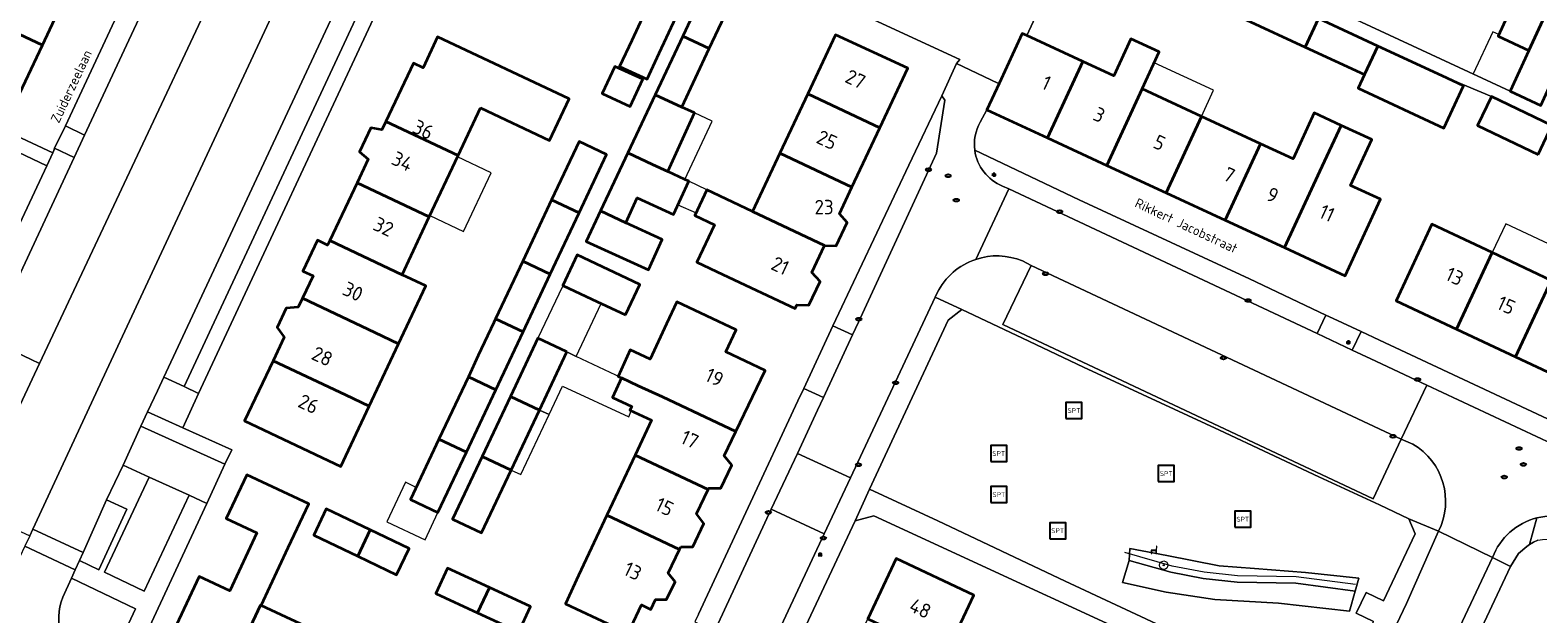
# Model space of a CAD drawing. Header units: metres. Extents: x 149984 to 156489, y 469398 to 478068.
# Tile 536 of 656: x 153874 to 154015, y 474077 to 474132. Entities that reach past the tile are written whole.
import ezdxf
from ezdxf.enums import TextEntityAlignment as Align

# ---------------------------------------------------------------- set-up
doc = ezdxf.new("R2010")
doc.units = ezdxf.units.M
doc.header["$LTSCALE"] = 0.75
for name, color, linetype, lineweight in [('B-WE-GR-BEPLANTING_CULTUUR_HEESTERS-GV', 252, 'Continuous', 18), ('B-WE-GR-BOOM-S', 252, 'Continuous', 25), ('B-WE-GR-HAAG-G', 252, 'GR-HAAG1-SO', 13), ('B-WE-GR-STRUIK-GV', 252, 'Continuous', 13), ('B-WE-IE-MEUBILAIR-S', 252, 'Continuous', 25), ('B-WE-IE-MEUBILAIR_WEGMEUBILAIR-S', 252, 'Continuous', 25), ('B-WE-OG-BEBOUWING-GV', 6, 'Continuous', 35), ('B-WE-OG-BEBOUWING-T18', 1, 'Continuous', 18), ('B-WE-OG-BEBOUWING_LUIFEL-GV', 6, 'Continuous', 18), ('B-WE-OG-TERREIN_BEGROEID-GV', 252, 'Continuous', 18), ('B-WE-OG-TERREIN_ERF-GV', 252, 'Continuous', 18), ('B-WE-OG-TOPOGRAFIE-T18', 7, 'Continuous', 18), ('B-WE-VH-OPENVERHARDING_BETONSTRAATSTEEN-GV', 252, 'Continuous', 18), ('B-WE-VH-OPENVERHARDING_STRAATBAKSTEEN-GV', 252, 'Continuous', 18), ('B-WE-VH-OPENVERHARDING_TEGEL-GV', 252, 'Continuous', 18)]:
    doc.layers.add(name, color=color, linetype=linetype, lineweight=lineweight)
doc.styles.add('NLCS-ISO', font='NLCS-ISO.ttf')
doc.styles.add('NLCS-ISO-M500-T18', font='NLCS-ISO.ttf', dxfattribs={"height": 0.9})
doc.styles.add('NLCS-ISO-M750-T18', font='NLCS-ISO.ttf', dxfattribs={"height": 1.35})
doc.linetypes.add('GR-HAAG1-SO', pattern='A,6,[176,NLCS.SHX,S=0.125,R=0,X=0,Y=0],-2', length=8)

# ---------------------------------------------------------------- blocks, each defined once
blk = doc.blocks.new('SIE-MEUBILAIR_PAAL_LICHTMAST-SO')
for points in [[(-0.62, 0), (-1, 0)], [(-0.71, 0.71), (-0.44, 0.44)], [(0, 1), (0, 0.62)], [(0.44, 0.44), (0.71, 0.71)], [(1, 0), (0.62, 0)], [(-0.71, -0.71), (-0.44, -0.44)], [(0, -0.62), (0, -1)], [(0.44, -0.44), (0.71, -0.71)]]:
    blk.add_lwpolyline(points)
blk.add_circle((0, 0), 0.5)
blk = doc.blocks.new('SIE-MEUBILAIR_PUT_KOLK-SO')
blk.add_ellipse((0, 0), major_axis=(1.25, 0), ratio=0.54)
at = {"style": 'NLCS-ISO'}
blk.add_text('klk', height=0.75, dxfattribs=at).set_placement((0.03, 0), align=Align.MIDDLE_CENTER)
blk = doc.blocks.new('SIE-MEUBILAIR_PUT_RIOOLPUT-SO')
blk.add_ellipse((0, 0), major_axis=(1.25, 0), ratio=0.54)
at = {"style": 'NLCS-ISO'}
blk.add_text('ri', height=0.75, dxfattribs=at).set_placement((-0.04, 0.07), align=Align.MIDDLE_CENTER)
blk = doc.blocks.new('SIE-WEG_SPEELTOESTEL-SO')
at = {"flags": 128}
blk.add_lwpolyline([(-3.75, -3.75), (3.75, -3.75), (3.75, 3.75), (-3.75, 3.75)], close=True, dxfattribs=at)
at = {"style": 'NLCS-ISO'}
blk.add_text('SPT', height=2.25, dxfattribs=at).set_placement((0, 0), align=Align.MIDDLE_CENTER)
blk = doc.blocks.new('SIE-WEG_ZITBANK-SO')
at = {"color": 0, "linetype": 'ByBlock', "lineweight": 18}
blk.add_lwpolyline([(-0.91, -1.63), (-0.91, -0.2), (1.09, -0.2), (1.09, -1.63), (1.29, -1.63), (1.29, -0.21), (1.54, 1.78), (1.33, 1.78), (1.11, 0), (-1.11, 0), (-1.11, -1.63)], close=True, dxfattribs=at)
blk = doc.blocks.new('SGR-BOOM_GBKN-SO')
at = {"linetype": 'ByBlock', "lineweight": 18}
h = blk.add_hatch(color=0, dxfattribs=at)
h.dxf.hatch_style = 1
edge = h.paths.add_edge_path()
edge.add_arc((0, 0), 0.25, 0, 360)
at = {"color": 0, "linetype": 'ByBlock', "lineweight": 18}
for radius in [2, 0.25]:
    blk.add_circle((0, 0), radius, dxfattribs=at)
at = {"color": 0, "linetype": 'ByBlock', "lineweight": 18, "style": 'NLCS-ISO'}
blk.add_attdef('SOORT', (2.5, 0), '', height=1.5, dxfattribs=at)

msp = doc.modelspace()

# ---------------------------------------------------------------- linework, layer by layer
at = {"layer": 'B-WE-GR-BEPLANTING_CULTUUR_HEESTERS-GV', "flags": 128}
for points in [[(153884.826, 474089.736), (153880.657, 474080.836), (153884.353, 474079.078), (153888.561, 474088.038)], [(153997.702, 474079.085), (153992.151, 474079.815), (153986.656, 474079.919), (153983.483, 474080.246), (153980.447, 474080.838), (153976.547, 474081.945), (153975.942, 474079.888), (153980.027, 474078.968), (153984.566, 474078.308), (153990.532, 474077.947), (153997.166, 474077.205)]]:
    msp.add_lwpolyline(points, close=True, dxfattribs=at)
msp.add_lwpolyline([(153880.666, 474071.264), (153883.566, 474077.414), (153877.568, 474080.298), (153876.758, 474078.501)], dxfattribs=at)
at = {"layer": 'B-WE-GR-BEPLANTING_CULTUUR_HEESTERS-GV'}
msp.add_lwpolyline([(153876.758, 474078.501, 0.3669496), (153878.794, 474072.146)], format="xyb", dxfattribs=at)
at = {"layer": 'B-WE-GR-HAAG-G', "flags": 128}
msp.add_lwpolyline([(153997.754, 474079.684), (153992.196, 474080.414), (153986.693, 474080.518), (153983.571, 474080.84), (153980.587, 474081.422), (153976.139, 474082.684)], dxfattribs=at)
at = {"layer": 'B-WE-GR-STRUIK-GV', "flags": 128}
msp.add_lwpolyline([(153976.547, 474081.945), (153980.447, 474080.838), (153983.483, 474080.246), (153986.656, 474079.919), (153992.151, 474079.815), (153997.702, 474079.085), (153998.041, 474080.276), (153993.066, 474080.831), (153988.299, 474081.193), (153984.967, 474081.444), (153980.069, 474082.402), (153976.609, 474083.056)], close=True, dxfattribs=at)
at = {"layer": 'B-WE-OG-BEBOUWING-GV', "flags": 128}
for points in [[(153877.42, 474135.645), (153870.296, 474138.981), (153867.725, 474133.491), (153874.846, 474130.156)], [(154013.96, 474129.65), (154016.793, 474135.815), (154017.976, 474138.428), (154015.573, 474139.509), (154014.36, 474136.932), (154013.915, 474137.137), (154012.627, 474134.335), (154011.082, 474130.972)], [(153934.777, 474130.983), (153937.259, 474129.817), (153939.896, 474135.429), (153937.417, 474136.594)], [(153993.041, 474129.959), (153994.275, 474132.629), (153988.733, 474135.196), (153987.498, 474132.527)], [(154016.793, 474135.815), (154013.96, 474129.65), (154012.215, 474125.853), (154015.083, 474124.509), (154016.837, 474128.327), (154018.811, 474132.624), (154017.378, 474133.296), (154018.232, 474135.154)], [(153867.725, 474133.491), (153865.09, 474127.864), (153872.209, 474124.534), (153874.846, 474130.156)], [(153934.162, 474132.778), (153931.584, 474133.997), (153930.002, 474130.59), (153928.868, 474128.148), (153931.428, 474126.959), (153932.567, 474129.383)], [(153998.583, 474127.392), (153999.818, 474130.061), (153994.275, 474132.629), (153993.041, 474129.959)], [(153915.855, 474124.271), (153922.295, 474121.238), (153924.131, 474125.126), (153911.834, 474130.935), (153910.463, 474128.032), (153909.568, 474128.455), (153906.992, 474123.002), (153913.752, 474119.808)], [(153932.202, 474125.511), (153934.687, 474124.342), (153937.259, 474129.817), (153934.777, 474130.983)], [(153953.227, 474122.414), (153955.845, 474127.985), (153949.083, 474131.112), (153946.481, 474125.587)], [(153968.921, 474121.464), (153972.225, 474128.609), (153966.976, 474131.037), (153966.545, 474131.236), (153964.375, 474126.546), (153963.24, 474124.092)], [(153972.225, 474128.609), (153968.921, 474121.464), (153974.465, 474118.9), (153977.769, 474126.045), (153979.371, 474129.508), (153976.714, 474130.737), (153975.112, 474127.274)], [(153999.818, 474130.061), (153998.583, 474127.392), (153997.989, 474126.11), (154006.016, 474122.391), (154007.846, 474126.342), (154005.853, 474127.265)], [(153931.034, 474126.949), (153928.425, 474128.161), (153927.244, 474125.618), (153929.853, 474124.406)], [(153934.687, 474124.342), (153932.202, 474125.511), (153929.638, 474120.06), (153931.927, 474118.983), (153933.391, 474118.317), (153935.882, 474123.799)], [(153950.612, 474116.849), (153953.227, 474122.414), (153946.481, 474125.587), (153943.863, 474120.028)], [(153974.465, 474118.9), (153980.009, 474116.336), (153983.314, 474123.481), (153977.769, 474126.045)], [(154014.851, 474119.916), (154016.128, 474122.638), (154010.458, 474125.34), (154009.164, 474122.625)], [(153988.858, 474120.917), (153983.314, 474123.481), (153980.009, 474116.336), (153985.553, 474113.772)], [(153988.858, 474120.917), (153985.553, 474113.772), (153991.097, 474111.208), (153994.402, 474118.353), (153996.387, 474122.644), (153993.879, 474123.804), (153991.894, 474119.513)], [(153911.053, 474114.079), (153913.752, 474119.808), (153906.992, 474123.002), (153906.621, 474122.216), (153905.586, 474122.396), (153904.531, 474120.163), (153905.327, 474119.478), (153904.286, 474117.275)], [(153991.097, 474111.208), (153996.776, 474108.581), (154000.082, 474115.726), (153997.272, 474117.026), (153999.257, 474121.317), (153996.387, 474122.644), (153994.402, 474118.353)], [(153922.501, 474115.674), (153925.069, 474114.461), (153927.638, 474119.914), (153925.071, 474121.128)], [(153931.927, 474118.983), (153929.638, 474120.06), (153927.085, 474114.635), (153929.446, 474113.524), (153930.502, 474115.848), (153933.906, 474114.301), (153935.332, 474117.434), (153934.983, 474117.593), (153933.391, 474118.317)], [(153941.303, 474114.592), (153948.057, 474111.412), (153949.131, 474111.371), (153950.156, 474113.552), (153949.439, 474114.353), (153950.612, 474116.849), (153943.863, 474120.028)], [(153901.734, 474111.871), (153908.506, 474108.672), (153911.053, 474114.079), (153904.286, 474117.275)], [(153948.057, 474111.412), (153941.303, 474114.592), (153937.031, 474116.604), (153935.904, 474114.212), (153937.737, 474113.349), (153936.088, 474109.848), (153938.528, 474108.699), (153945.288, 474105.52), (153945.444, 474105.853), (153946.578, 474105.818), (153947.621, 474108.038), (153946.871, 474108.888)], [(153919.803, 474109.947), (153922.37, 474108.734), (153925.069, 474114.461), (153922.501, 474115.674)], [(153929.446, 474113.524), (153927.085, 474114.635), (153925.739, 474111.774), (153931.555, 474109.131), (153932.849, 474111.977)], [(154007.193, 474103.586), (154010.546, 474110.736), (154004.885, 474113.391), (154001.534, 474106.237)], [(153908.506, 474108.672), (153901.734, 474111.871), (153901.533, 474111.446), (153900.584, 474111.896), (153899.218, 474109.014), (153900.166, 474108.564), (153899.182, 474106.469), (153905.959, 474103.267), (153908.181, 474102.217), (153910.734, 474107.619)], [(154016.071, 474108.144), (154010.546, 474110.736), (154007.193, 474103.586), (154012.719, 474100.998)], [(153922.37, 474108.734), (153919.803, 474109.947), (153917.255, 474104.539), (153919.822, 474103.326)], [(153929.411, 474104.908), (153930.76, 474107.763), (153924.906, 474110.528), (153923.558, 474107.674), (153926.264, 474106.394)], [(154021.596, 474105.553), (154016.071, 474108.144), (154012.719, 474100.998), (154018.246, 474098.409)], [(153903.207, 474097.427), (153905.431, 474096.378), (153908.181, 474102.217), (153905.959, 474103.267), (153899.182, 474106.469), (153898.791, 474105.642), (153897.658, 474105.54), (153896.818, 474103.749), (153897.459, 474102.823), (153896.424, 474100.631)], [(153930.613, 474098.285), (153932.883, 474097.237), (153939.752, 474094.002), (153942.484, 474099.706), (153938.806, 474101.45), (153939.775, 474103.508), (153934.219, 474106.124), (153933.25, 474104.066), (153931.732, 474100.784), (153929.864, 474101.648), (153928.714, 474099.162), (153929.036, 474099.013)], [(153917.275, 474097.92), (153919.822, 474103.326), (153917.255, 474104.539), (153917.096, 474104.202), (153915.639, 474101.108), (153914.708, 474099.133)], [(153923.931, 474101.453), (153921.222, 474102.729), (153918.652, 474097.287), (153921.36, 474096.011), (153923.929, 474101.448)], [(153903.207, 474097.427), (153896.424, 474100.631), (153893.759, 474094.991), (153902.773, 474090.734), (153905.431, 474096.378)], [(153917.275, 474097.92), (153914.708, 474099.133), (153911.956, 474093.294), (153914.524, 474092.081)], [(153930.319, 474091.792), (153937.151, 474088.574), (153937.216, 474088.709), (153938.323, 474088.706), (153939.359, 474090.869), (153938.663, 474091.73), (153939.752, 474094.002), (153932.883, 474097.237), (153930.613, 474098.285), (153929.036, 474099.013), (153928.195, 474097.191), (153930.004, 474096.356), (153929.834, 474095.988), (153931.855, 474095.055)], [(153921.36, 474096.011), (153918.652, 474097.287), (153916.002, 474091.676), (153918.711, 474090.401)], [(153911.956, 474093.294), (153909.298, 474087.652), (153911.865, 474086.439), (153914.524, 474092.081)], [(153918.711, 474090.401), (153916.002, 474091.676), (153913.225, 474085.797), (153915.932, 474084.518)], [(153934.583, 474083.212), (153935.712, 474083.225), (153936.761, 474085.415), (153936.063, 474086.303), (153937.151, 474088.574), (153930.319, 474091.792), (153927.676, 474086.179), (153934.471, 474082.979)], [(153892.17, 474071.188), (153895.253, 474077.772), (153895.32, 474077.741), (153897.856, 474083.158), (153899.772, 474087.251), (153893.963, 474089.959), (153892.046, 474085.866), (153894.918, 474084.527), (153892.385, 474079.114), (153889.513, 474080.458), (153886.43, 474073.876)], [(153904.37, 474082.341), (153905.523, 474084.803), (153901.403, 474086.771), (153900.231, 474084.318)], [(153934.471, 474082.979), (153927.676, 474086.179), (153925.024, 474080.549), (153923.786, 474077.893), (153929.66, 474075.132), (153930.906, 474077.784), (153931.784, 474077.371), (153932.22, 474078.282), (153933.258, 474078.284), (153934.057, 474079.952), (153933.409, 474080.762)], [(153904.37, 474082.341), (153907.995, 474080.61), (153909.166, 474083.063), (153905.523, 474084.803)], [(153915.565, 474077.047), (153916.673, 474079.413), (153912.766, 474081.227), (153911.666, 474078.858)], [(153959.36, 474073.058), (153962.024, 474078.714), (153954.753, 474082.139), (153952.089, 474076.481)], [(153915.565, 474077.047), (153919.418, 474075.258), (153920.518, 474077.627), (153916.673, 474079.413)], [(153895.253, 474077.772), (153892.17, 474071.188), (153897.774, 474068.564), (153900.858, 474075.149), (153895.32, 474077.741)]]:
    msp.add_lwpolyline(points, close=True, dxfattribs=at)
at = {"layer": 'B-WE-OG-BEBOUWING_LUIFEL-GV', "flags": 128}
for points in [[(154013.96, 474129.65), (154011.082, 474130.972), (154011.158, 474131.137), (154010.592, 474131.4), (154008.758, 474127.458), (154012.214, 474125.85)], [(153978.904, 474128.498), (153977.769, 474126.045), (153983.314, 474123.481), (153984.448, 474125.934)], [(153933.391, 474118.317), (153934.983, 474117.593), (153937.534, 474123.048), (153935.882, 474123.799)], [(153916.837, 474118.205), (153913.694, 474119.685), (153911.111, 474114.202), (153914.253, 474112.722)], [(153934.325, 474115.22), (153936.017, 474114.45), (153937.031, 474116.604), (153935.332, 474117.434)], [(154010.546, 474110.736), (154016.071, 474108.144), (154017.342, 474110.853), (154011.817, 474113.445)], [(153923.931, 474101.453), (153924.811, 474101.031), (153927.146, 474105.977), (153923.558, 474107.674), (153923.509, 474107.571), (153921.222, 474102.729)], [(153929.036, 474099.013), (153924.811, 474101.031), (153923.931, 474101.453), (153923.929, 474101.448), (153921.36, 474096.011), (153922.267, 474095.583), (153923.503, 474098.261), (153929.713, 474095.394), (153929.96, 474095.93), (153929.834, 474095.988), (153930.004, 474096.356), (153928.195, 474097.191)], [(153922.267, 474095.583), (153921.36, 474096.011), (153918.711, 474090.401), (153919.618, 474089.973)], [(153909.298, 474087.652), (153909.831, 474088.783), (153908.837, 474089.253), (153907.09, 474085.555), (153910.652, 474083.872), (153911.865, 474086.439)]]:
    msp.add_lwpolyline(points, close=True, dxfattribs=at)
at = {"layer": 'B-WE-OG-TERREIN_BEGROEID-GV', "flags": 128}
for points in [[(153874.56, 474100.36), (153868.184, 474086.775), (153873.646, 474084.237), (153873.951, 474084.882), (153881.058, 474100.185), (153905.046, 474151.655), (153899.863, 474154.145)], [(153960.899, 474105.415), (153959.608, 474104.418), (153952.253, 474088.629), (153958.656, 474085.66), (153970.58, 474080), (153995.69, 474068.29), (153999.439, 474076.231), (153997.803, 474077.031), (153998.748, 474078.962), (154000.358, 474078.175), (154003.32, 474084.43), (154002.738, 474085.85), (154000, 474087.139), (153994.3, 474089.78), (153985, 474094.13), (153972.27, 474100.04), (153966.57, 474102.722)], [(153976.609, 474083.056), (153980.069, 474082.402), (153984.967, 474081.444), (153988.299, 474081.193), (153993.066, 474080.831), (153998.041, 474080.276), (153997.702, 474079.085), (153997.166, 474077.205), (153990.532, 474077.947), (153984.566, 474078.308), (153980.027, 474078.968), (153975.942, 474079.888), (153976.547, 474081.945)]]:
    msp.add_lwpolyline(points, close=True, dxfattribs=at)
at = {"layer": 'B-WE-OG-TERREIN_ERF-GV', "flags": 128}
for points in [[(153875.983, 474120.495), (153876.986, 474122.589), (153892.706, 474156.237), (153892.111, 474158.017), (153869.424, 474168.7), (153868.482, 474166.787), (153868.528, 474166.765), (153870.976, 474165.616), (153870.911, 474165.477), (153868.395, 474160.088), (153865.78, 474154.486), (153863.215, 474148.994), (153860.649, 474143.498), (153858.085, 474138.006), (153855.598, 474132.679), (153859.749, 474130.741), (153858.751, 474128.603), (153852.279, 474131.625), (153852.032, 474131.123), (153859.19, 474127.831), (153875.809, 474120.071), (153875.909, 474120.293)], [(153874.846, 474130.156), (153872.209, 474124.534), (153865.09, 474127.864), (153867.725, 474133.491), (153870.296, 474138.981), (153872.868, 474144.472), (153875.439, 474149.963), (153878.01, 474155.453), (153880.568, 474160.915), (153880.645, 474161.08), (153887.779, 474157.733), (153885.143, 474152.113), (153882.569, 474146.624), (153879.994, 474141.134), (153877.42, 474135.645)], [(153937.259, 474129.817), (153934.687, 474124.342), (153935.882, 474123.799), (153933.391, 474118.317), (153934.983, 474117.593), (153935.332, 474117.434), (153933.906, 474114.301), (153930.502, 474115.848), (153929.446, 474113.524), (153932.849, 474111.977), (153931.555, 474109.131), (153925.739, 474111.774), (153927.085, 474114.635), (153929.638, 474120.06), (153932.202, 474125.511), (153934.777, 474130.983), (153937.417, 474136.594), (153939.896, 474135.429)], [(153913.752, 474119.808), (153911.053, 474114.079), (153908.506, 474108.672), (153910.734, 474107.619), (153908.181, 474102.217), (153905.431, 474096.378), (153902.773, 474090.734), (153893.759, 474094.991), (153896.424, 474100.631), (153897.459, 474102.823), (153896.818, 474103.749), (153897.658, 474105.54), (153898.791, 474105.642), (153899.182, 474106.469), (153900.166, 474108.564), (153899.218, 474109.014), (153900.584, 474111.896), (153901.533, 474111.446), (153901.734, 474111.871), (153904.286, 474117.275), (153905.327, 474119.478), (153904.531, 474120.163), (153905.586, 474122.396), (153906.621, 474122.216), (153906.992, 474123.002), (153909.568, 474128.455), (153910.463, 474128.032), (153911.834, 474130.935), (153924.131, 474125.126), (153922.295, 474121.238), (153915.855, 474124.271)], [(153953.227, 474122.414), (153950.612, 474116.849), (153949.439, 474114.353), (153950.156, 474113.552), (153949.131, 474111.371), (153948.057, 474111.412), (153946.871, 474108.888), (153947.621, 474108.038), (153946.578, 474105.818), (153945.444, 474105.853), (153945.288, 474105.52), (153938.528, 474108.699), (153936.088, 474109.848), (153937.737, 474113.349), (153935.904, 474114.212), (153937.031, 474116.604), (153941.303, 474114.592), (153943.863, 474120.028), (153946.481, 474125.587), (153949.083, 474131.112), (153955.845, 474127.985)], [(153931.034, 474126.949), (153929.853, 474124.406), (153927.244, 474125.618), (153928.425, 474128.161)], [(153917.275, 474097.92), (153914.524, 474092.081), (153911.865, 474086.439), (153909.298, 474087.652), (153911.956, 474093.294), (153914.708, 474099.133), (153915.639, 474101.108), (153917.096, 474104.202), (153917.255, 474104.539), (153919.803, 474109.947), (153922.501, 474115.674), (153925.071, 474121.128), (153927.638, 474119.914), (153925.069, 474114.461), (153922.37, 474108.734), (153919.822, 474103.326)], [(154012.719, 474100.998), (154007.193, 474103.586), (154001.534, 474106.237), (154004.885, 474113.391), (154010.546, 474110.736), (154016.071, 474108.144), (154021.596, 474105.553), (154027.122, 474102.961), (154032.647, 474100.369), (154033.852, 474102.939), (154039.512, 474100.284), (154038.308, 474097.714), (154034.965, 474090.578), (154029.299, 474093.232), (154023.773, 474095.821), (154018.246, 474098.409)], [(153930.76, 474107.763), (153929.411, 474104.908), (153926.264, 474106.394), (153923.558, 474107.674), (153924.906, 474110.528)], [(153936.063, 474086.303), (153936.761, 474085.415), (153935.712, 474083.225), (153934.583, 474083.212), (153934.471, 474082.979), (153933.409, 474080.762), (153934.057, 474079.952), (153933.258, 474078.284), (153932.22, 474078.282), (153931.784, 474077.371), (153930.906, 474077.784), (153929.66, 474075.132), (153923.786, 474077.893), (153925.024, 474080.549), (153927.676, 474086.179), (153930.319, 474091.792), (153931.855, 474095.055), (153929.834, 474095.988), (153930.004, 474096.356), (153928.195, 474097.191), (153929.036, 474099.013), (153928.714, 474099.162), (153929.864, 474101.648), (153931.732, 474100.784), (153933.25, 474104.066), (153934.219, 474106.124), (153939.775, 474103.508), (153938.806, 474101.45), (153942.484, 474099.706), (153939.752, 474094.002), (153938.663, 474091.73), (153939.359, 474090.869), (153938.323, 474088.706), (153937.216, 474088.709), (153937.151, 474088.574)], [(153916.002, 474091.676), (153918.652, 474097.287), (153921.222, 474102.729), (153923.931, 474101.453), (153923.929, 474101.448), (153921.36, 474096.011), (153918.711, 474090.401), (153915.932, 474084.518), (153913.225, 474085.797)], [(153905.523, 474084.803), (153909.166, 474083.063), (153907.995, 474080.61), (153904.37, 474082.341), (153900.231, 474084.318), (153901.403, 474086.771)], [(153916.673, 474079.413), (153920.518, 474077.627), (153919.418, 474075.258), (153915.565, 474077.047), (153911.666, 474078.858), (153912.766, 474081.227)], [(153946.292, 474045.313), (153939.025, 474048.736), (153941.689, 474054.394), (153944.289, 474059.916), (153946.889, 474065.438), (153949.489, 474070.959), (153952.089, 474076.481), (153954.753, 474082.139), (153962.024, 474078.714), (153959.36, 474073.058), (153956.759, 474067.536), (153954.159, 474062.015), (153951.558, 474056.493), (153948.957, 474050.971)]]:
    msp.add_lwpolyline(points, close=True, dxfattribs=at)
for points in [[(154014.851, 474119.916), (154009.164, 474122.625), (154010.458, 474125.34), (154005.853, 474127.265), (154007.846, 474126.342), (154006.016, 474122.391), (153997.989, 474126.11), (153998.583, 474127.392), (153993.041, 474129.959), (153987.498, 474132.527), (153981.954, 474135.095), (153976.412, 474137.663), (153972.755, 474139.357), (153971.506, 474136.661), (153969.916, 474137.397), (153966.976, 474131.037), (153972.225, 474128.609), (153975.112, 474127.274), (153976.714, 474130.737), (153979.371, 474129.508), (153977.769, 474126.045), (153983.314, 474123.481)], [(153936.24, 474076.936), (153945.557, 474096.877), (153946.097, 474098.033), (153948.828, 474103.88), (153949.39, 474105.083), (153955.924, 474118.915), (153959.023, 474125.419), (153960.396, 474128.418), (153960.723, 474128.813), (153944.135, 474136.485)], [(153906.904, 474134.951), (153889.463, 474097.571), (153887.967, 474094.338), (153892.577, 474092.292), (153891.923, 474090.942), (153890.218, 474087.267), (153883.21, 474072.17)], [(153992.652, 474134.954), (154012.215, 474125.853), (154013.96, 474129.65), (154011.082, 474130.972), (154012.627, 474134.335)], [(153934.162, 474132.778), (153932.567, 474129.383), (153931.428, 474126.959), (153928.868, 474128.148), (153930.002, 474130.59), (153931.584, 474133.997)], [(153983.314, 474123.481), (153988.858, 474120.917), (153991.894, 474119.513), (153993.879, 474123.804), (153996.387, 474122.644), (153999.257, 474121.317), (153997.272, 474117.026), (154000.082, 474115.726), (153996.776, 474108.581), (153991.097, 474111.208), (153985.553, 474113.772), (153980.009, 474116.336), (153974.465, 474118.9), (153968.921, 474121.464), (153963.24, 474124.092), (153962.616, 474122.94)], [(153867.62, 474102.6), (153875.266, 474118.864), (153870.587, 474121.079), (153869.441, 474118.633), (153863.921, 474121.23)], [(153962.108, 474120.315), (153971.873, 474115.678), (153987.82, 474108.28), (153994.973, 474104.895), (153995.66, 474104.57), (153998.259, 474103.36), (154000, 474102.549), (154033.424, 474086.912)], [(153886.43, 474073.876), (153889.513, 474080.458), (153892.385, 474079.114), (153894.918, 474084.527), (153892.046, 474085.866), (153893.963, 474089.959), (153899.772, 474087.251), (153897.856, 474083.158), (153895.32, 474077.741), (153900.858, 474075.149)], [(153985.01, 474045.8), (153988.41, 474052.95), (153994.67, 474066.23), (153985.39, 474071.03), (153952.674, 474086.11), (153950.906, 474085.648), (153937.289, 474056.67), (153937.215, 474056.673), (153935.079, 474052.191), (153935.019, 474052.056)], [(154014.82, 474083.84), (154014.39, 474083.65), (154014.03, 474083.45), (154013.77, 474083.26), (154012.99, 474082.6), (154012.256, 474081.37), (154005.08, 474066.12), (154003.4, 474062.44), (154002.153, 474059.766), (154000, 474055.151), (153986.74, 474026.724), (153985.448, 474023.953), (153985.336, 474023.713), (154000, 474016.92), (154026.923, 474004.625)]]:
    msp.add_lwpolyline(points, dxfattribs=at)
at = {"layer": 'B-WE-OG-TERREIN_ERF-GV'}
msp.add_lwpolyline([(153962.616, 474122.94, 0.1630598), (153962.108, 474120.315)], format="xyb", dxfattribs=at)
at = {"layer": 'B-WE-VH-OPENVERHARDING_BETONSTRAATSTEEN-GV', "flags": 128}
for points in [[(153957.813, 474145.734), (153955.262, 474146.916), (153952.629, 474148.135), (153952.956, 474148.842), (153950.396, 474150.027), (153949.423, 474147.923), (153948.162, 474145.195), (153946.986, 474142.652), (153945.712, 474139.897), (153944.457, 474137.184), (153944.135, 474136.485), (153960.723, 474128.813), (153960.396, 474128.418), (153964.254, 474126.603), (153964.375, 474126.546), (153966.545, 474131.236), (153966.976, 474131.037), (153969.916, 474137.397), (153970.958, 474139.646), (153968.206, 474140.921), (153965.691, 474142.085), (153963.038, 474143.314), (153960.504, 474144.488)], [(153888.097, 474098.214), (153905.686, 474135.892), (153903.789, 474136.761), (153886.206, 474099.085)], [(153878.787, 474121.716), (153876.986, 474122.589), (153875.983, 474120.495), (153877.815, 474119.625)], [(153967.376, 474109.521), (153964.746, 474104.012), (153999.399, 474087.722), (154002.008, 474093.303)], [(153950.649, 474103.037), (153948.828, 474103.88), (153946.097, 474098.033), (153947.937, 474097.18)], [(153997.443, 474101.619), (153998.259, 474103.36), (153995.66, 474104.57), (153994.973, 474104.895), (153994.155, 474103.161)], [(153888.097, 474098.214), (153886.206, 474099.085), (153885.618, 474097.802), (153884.671, 474095.856), (153887.967, 474094.338), (153889.463, 474097.571)], [(153884.826, 474089.736), (153888.561, 474088.038), (153890.218, 474087.267), (153891.923, 474090.942), (153884.057, 474094.491), (153882.386, 474090.859)], [(153878.307, 474081.938), (153880.108, 474081.077), (153882.739, 474086.734), (153880.837, 474087.618), (153878.648, 474082.694)], [(153873.951, 474084.882), (153873.646, 474084.237), (153873.193, 474083.279), (153877.91, 474081.057), (153878.307, 474081.938), (153878.648, 474082.694)]]:
    msp.add_lwpolyline(points, close=True, dxfattribs=at)
msp.add_lwpolyline([(154014.717, 474085.928), (154014.03, 474083.45), (154014.39, 474083.65), (154014.82, 474083.84), (154015.24, 474083.92), (154015.68, 474083.95), (154016.13, 474083.93), (154016.55, 474083.89), (154016.91, 474083.83), (154018.74, 474083.14), (154019.584, 474085.052), (154017.768, 474085.896)], dxfattribs=at)
at = {"layer": 'B-WE-VH-OPENVERHARDING_BETONSTRAATSTEEN-GV'}
msp.add_lwpolyline([(154017.768, 474085.896, 0.1286588), (154014.717, 474085.928)], format="xyb", dxfattribs=at)
at = {"layer": 'B-WE-VH-OPENVERHARDING_STRAATBAKSTEEN-GV', "flags": 128}
for points in [[(153895.649, 474157.759), (153882.92, 474130.607), (153878.787, 474121.716), (153877.815, 474119.625), (153869.856, 474102.607), (153874.56, 474100.36), (153899.863, 474154.145), (153900.486, 474155.462)], [(153943.035, 474086.756), (153947.998, 474084.427), (153950.48, 474089.664), (153945.517, 474091.955)], [(153941.972, 474071.498), (153947.998, 474084.427), (153943.035, 474086.756), (153938.076, 474076.061), (153937.741, 474075.338), (153936.36, 474072.359), (153935.678, 474070.887), (153934.055, 474067.426), (153933.88, 474067.053), (153928.341, 474055.245), (153933.246, 474052.847)]]:
    msp.add_lwpolyline(points, close=True, dxfattribs=at)
for points in [[(153905.046, 474151.655), (153881.058, 474100.185), (153873.951, 474084.882), (153878.648, 474082.694), (153880.837, 474087.618), (153882.386, 474090.859), (153884.057, 474094.491), (153884.671, 474095.856), (153885.618, 474097.802), (153886.206, 474099.085), (153903.789, 474136.761)], [(153962.616, 474122.94), (153963.24, 474124.092), (153964.375, 474126.546), (153964.254, 474126.603), (153960.396, 474128.418), (153959.023, 474125.419), (153959.306, 474125.002), (153958.53, 474120.053), (153951.209, 474104.245), (153950.649, 474103.037)], [(153962.205, 474110.109), (153965.287, 474116.696), (153964.712, 474116.965)], [(153999.178, 474100.806), (153997.443, 474101.619), (153994.155, 474103.161), (153965.287, 474116.696), (153962.205, 474110.109)], [(153966.564, 474109.968), (153967.376, 474109.521), (154002.008, 474093.303), (154004.408, 474098.353), (153999.178, 474100.806)], [(153950.649, 474103.037), (153947.937, 474097.18), (153947.398, 474096.017), (153945.517, 474091.955), (153950.48, 474089.664), (153958.401, 474106.567), (153958.59, 474106.969)], [(153863.389, 474088.774), (153862.56, 474086.944), (153861.684, 474085.058), (153866.349, 474082.853), (153867.287, 474084.876), (153868.184, 474086.775), (153874.56, 474100.36), (153869.856, 474102.607)], [(154022.022, 474090.125), (154004.408, 474098.353), (154002.008, 474093.303), (154003.115, 474092.836)], [(154000, 474059.848), (154000.362, 474060.613), (154001.622, 474063.28), (154004.95, 474070.32), (154010.567, 474082.233), (154005.512, 474084.675), (154002.51, 474077.92), (154000, 474072.615), (153985.01, 474040.92), (153980.69, 474031.65), (153980.284, 474030.874), (153980.168, 474030.652), (153979.84, 474030.07), (153979.51, 474029.63)], [(154005.512, 474084.675), (154010.567, 474082.233)], [(153876.758, 474078.501), (153877.568, 474080.298), (153877.91, 474081.057), (153873.193, 474083.279), (153872.728, 474082.295), (153865.735, 474067.498), (153870.66, 474065.293)]]:
    msp.add_lwpolyline(points, dxfattribs=at)
at = {"layer": 'B-WE-VH-OPENVERHARDING_STRAATBAKSTEEN-GV'}
for points in [[(153962.108, 474120.315, -0.1630598), (153962.616, 474122.94)], [(153964.712, 474116.965, -0.2702101), (153962.108, 474120.315)], [(153958.59, 474106.969, -0.201085), (153962.205, 474110.109)], [(153962.205, 474110.109, -0.1796259), (153966.564, 474109.968)], [(154003.115, 474092.836, -0.3946471), (154005.512, 474084.675)], [(154010.567, 474082.233, -0.2439511), (154014.717, 474085.928)], [(154014.717, 474085.928, -0.1286588), (154017.768, 474085.896)], [(153878.794, 474072.146, -0.3669496), (153876.758, 474078.501)]]:
    msp.add_lwpolyline(points, format="xyb", dxfattribs=at)
at = {"layer": 'B-WE-VH-OPENVERHARDING_TEGEL-GV', "flags": 128}
for points in [[(153895.786, 474162.845), (153894.103, 474159.242), (153892.706, 474156.237), (153876.986, 474122.589), (153878.787, 474121.716)], [(153878.787, 474121.716), (153882.92, 474130.607), (153895.649, 474157.759), (153895.96, 474158.446)], [(154015.083, 474124.509), (154012.215, 474125.853), (153992.652, 474134.954), (153978.644, 474141.334), (153978.14, 474140.103), (153983.188, 474137.765), (153988.733, 474135.196), (153994.275, 474132.629), (153999.818, 474130.061), (154005.853, 474127.265), (154010.458, 474125.34), (154016.128, 474122.638)], [(153843.017, 474134.064), (153848.516, 474131.473), (153854.014, 474128.884), (153859.513, 474126.293), (153865.071, 474123.675), (153870.587, 474121.079), (153875.266, 474118.864), (153875.809, 474120.071), (153859.19, 474127.831), (153852.032, 474131.123), (153852.279, 474131.625)], [(153875.909, 474120.293), (153875.809, 474120.071), (153875.266, 474118.864), (153867.62, 474102.6), (153866.554, 474100.18)], [(153869.856, 474102.607), (153877.815, 474119.625), (153875.983, 474120.495), (153875.909, 474120.293)], [(153994.973, 474104.895), (153987.82, 474108.28), (153971.873, 474115.678), (153962.108, 474120.315)], [(153964.712, 474116.965), (153965.287, 474116.696), (153994.155, 474103.161), (153994.973, 474104.895)], [(154003.115, 474092.836), (154002.008, 474093.303), (153999.399, 474087.722), (153964.746, 474104.012), (153967.376, 474109.521), (153966.564, 474109.968)], [(153950.906, 474085.648), (153952.253, 474088.629), (153959.608, 474104.418), (153960.899, 474105.415), (153958.401, 474106.567), (153950.48, 474089.664), (153947.998, 474084.427), (153941.972, 474071.498), (153933.246, 474052.847)], [(153958.59, 474106.969), (153958.401, 474106.567), (153960.899, 474105.415), (153966.57, 474102.722), (153972.27, 474100.04), (153985, 474094.13), (153994.3, 474089.78), (154000, 474087.139), (154002.738, 474085.85), (154005.512, 474084.675)], [(153933.208, 474048.191), (153935.019, 474052.056), (153935.079, 474052.191), (153937.215, 474056.673), (153937.289, 474056.67), (153950.906, 474085.648)], [(154000, 474072.615), (154002.51, 474077.92), (154005.512, 474084.675), (154002.738, 474085.85), (154003.32, 474084.43), (154000.358, 474078.175), (153998.748, 474078.962), (153997.803, 474077.031), (153999.439, 474076.231)], [(154010.567, 474082.233), (154012.256, 474081.37), (154012.99, 474082.6), (154013.77, 474083.26), (154014.03, 474083.45), (154014.717, 474085.928)]]:
    msp.add_lwpolyline(points, dxfattribs=at)
for points in [[(153907.037, 474135.264), (153905.686, 474135.892), (153888.097, 474098.214), (153889.463, 474097.571), (153906.904, 474134.951)], [(153948.828, 474103.88), (153950.649, 474103.037), (153951.209, 474104.245), (153958.53, 474120.053), (153959.306, 474125.002), (153959.023, 474125.419), (153955.924, 474118.915), (153949.39, 474105.083)], [(154033.424, 474086.912), (154000, 474102.549), (153998.259, 474103.36), (153997.443, 474101.619), (153999.178, 474100.806), (154004.408, 474098.353), (154022.022, 474090.125), (154032.584, 474085.131)], [(153945.557, 474096.877), (153936.24, 474076.936), (153935.897, 474076.204), (153937.741, 474075.338), (153938.076, 474076.061), (153943.035, 474086.756), (153945.517, 474091.955), (153947.398, 474096.017), (153947.937, 474097.18), (153946.097, 474098.033)], [(153884.057, 474094.491), (153891.923, 474090.942), (153892.577, 474092.292), (153887.967, 474094.338), (153884.671, 474095.856)], [(153882.204, 474070.539), (153882.404, 474070.444), (153882.406, 474070.443), (153883.21, 474072.17), (153890.218, 474087.267), (153888.561, 474088.038), (153884.353, 474079.078), (153880.657, 474080.836), (153884.826, 474089.736), (153882.386, 474090.859), (153880.837, 474087.618), (153882.739, 474086.734), (153880.108, 474081.077), (153878.307, 474081.938), (153877.91, 474081.057), (153877.568, 474080.298), (153883.566, 474077.414), (153880.666, 474071.264)], [(153950.906, 474085.648), (153952.674, 474086.11), (153985.39, 474071.03), (153994.67, 474066.23), (153995.69, 474068.29), (153970.58, 474080), (153958.656, 474085.66), (153952.253, 474088.629)], [(154012.256, 474081.37), (154010.567, 474082.233), (154004.95, 474070.32), (154001.622, 474063.28), (154003.4, 474062.44), (154005.08, 474066.12)]]:
    msp.add_lwpolyline(points, close=True, dxfattribs=at)
at = {"layer": 'B-WE-VH-OPENVERHARDING_TEGEL-GV'}
for points in [[(153962.108, 474120.315, 0.2702101), (153964.712, 474116.965)], [(153962.205, 474110.109, 0.201085), (153958.59, 474106.969)], [(153966.564, 474109.968, 0.1796259), (153962.205, 474110.109)], [(154005.512, 474084.675, 0.3946471), (154003.115, 474092.836)], [(154014.717, 474085.928, 0.2439511), (154010.567, 474082.233)]]:
    msp.add_lwpolyline(points, format="xyb", dxfattribs=at)

# ---------------------------------------------------------------- block references
at = {"layer": 'B-WE-GR-BOOM-S', "xscale": 0.2, "yscale": 0.2, "zscale": 0.2}
msp.add_blockref('SGR-BOOM_GBKN-SO', (153979.789, 474081.495), dxfattribs=at)
at = {"layer": 'B-WE-IE-MEUBILAIR-S', "xscale": 0.2, "yscale": 0.2, "zscale": 0.2}
for name, p in [('SIE-MEUBILAIR_PUT_KOLK-SO', (153957.775, 474118.496)), ('SIE-MEUBILAIR_PUT_RIOOLPUT-SO', (153959.617, 474117.934)), ('SIE-MEUBILAIR_PAAL_LICHTMAST-SO', (153963.898, 474118.027)), ('SIE-MEUBILAIR_PUT_RIOOLPUT-SO', (153960.379, 474115.646)), ('SIE-MEUBILAIR_PUT_KOLK-SO', (153970.058, 474114.568)), ('SIE-MEUBILAIR_PUT_KOLK-SO', (153968.727, 474108.769)), ('SIE-MEUBILAIR_PUT_KOLK-SO', (153987.687, 474106.26)), ('SIE-MEUBILAIR_PUT_KOLK-SO', (153951.253, 474104.51)), ('SIE-MEUBILAIR_PAAL_LICHTMAST-SO', (153997.081, 474102.343)), ('SIE-MEUBILAIR_PUT_KOLK-SO', (153985.379, 474100.89)), ('SIE-MEUBILAIR_PUT_KOLK-SO', (153954.698, 474098.566)), ('SIE-MEUBILAIR_PUT_KOLK-SO', (154003.55, 474098.873)), ('SIE-MEUBILAIR_PUT_KOLK-SO', (154001.25, 474093.556)), ('SIE-MEUBILAIR_PUT_RIOOLPUT-SO', (154013.051, 474092.42)), ('SIE-MEUBILAIR_PUT_KOLK-SO', (153951.226, 474090.903)), ('SIE-MEUBILAIR_PUT_RIOOLPUT-SO', (154013.459, 474090.933)), ('SIE-MEUBILAIR_PUT_RIOOLPUT-SO', (154011.664, 474089.743)), ('SIE-MEUBILAIR_PUT_KOLK-SO', (153942.788, 474086.444)), ('SIE-MEUBILAIR_PUT_KOLK-SO', (153947.941, 474084.042)), ('SIE-MEUBILAIR_PAAL_LICHTMAST-SO', (153947.636, 474082.502))]:
    msp.add_blockref(name, p, dxfattribs=at)
at = {"layer": 'B-WE-IE-MEUBILAIR_WEGMEUBILAIR-S', "xscale": 0.2, "yscale": 0.2, "zscale": 0.2}
for name, p in [('SIE-WEG_SPEELTOESTEL-SO', (153971.387, 474095.968)), ('SIE-WEG_SPEELTOESTEL-SO', (153964.351, 474091.945)), ('SIE-WEG_SPEELTOESTEL-SO', (153980.024, 474090.073)), ('SIE-WEG_SPEELTOESTEL-SO', (153964.358, 474088.105)), ('SIE-WEG_SPEELTOESTEL-SO', (153969.87, 474084.725)), ('SIE-WEG_SPEELTOESTEL-SO', (153987.192, 474085.805)), ('SIE-WEG_ZITBANK-SO', (153978.848, 474082.915))]:
    msp.add_blockref(name, p, dxfattribs=at)

# ---------------------------------------------------------------- texts
at = {"layer": 'B-WE-OG-BEBOUWING-T18', "style": 'NLCS-ISO-M750-T18'}
for s, rotation, p in [('27', 334.9, (153950.946, 474126.965)), ('1', 335.2, (153968.817, 474126.622)), ('3', 335.2, (153973.756, 474123.635)), ('36', 334.8, (153910.479, 474122.246)), ('25', 334.9, (153948.275, 474121.281)), ('5', 335.2, (153979.399, 474121.025)), ('34', 334.8, (153908.535, 474119.275)), ('7', 335.2, (153985.928, 474118.006)), ('9', 335.2, (153989.985, 474116.129)), ('11', 335.2, (153995.074, 474114.428)), ('32', 334.8, (153906.769, 474113.165)), ('21', 334.9, (153943.897, 474109.518)), ('13', 335, (154007.021, 474108.522)), ('30', 334.8, (153903.904, 474107.1)), ('15', 335, (154011.853, 474105.821)), ('28', 334.8, (153901.039, 474101.037)), ('19', 334.5, (153937.748, 474099.078)), ('26', 334.8, (153899.749, 474096.586)), ('17', 334.8, (153935.434, 474093.266)), ('15', 334.5, (153933.069, 474086.967)), ('13', 334.5, (153930.101, 474080.952)), ('48', 334.8, (153957.014, 474077.464))]:
    msp.add_text(s, height=1.35, rotation=rotation, dxfattribs=at).set_placement(p, align=Align.MIDDLE)
msp.add_text('23', height=1.35, dxfattribs=at).set_placement((153948, 474115), align=Align.MIDDLE)
at = {"layer": 'B-WE-OG-TOPOGRAFIE-T18', "style": 'NLCS-ISO-M500-T18'}
for s, rotation, p in [('Zuiderzeelaan', 64.8, (153877.538, 474126.289)), ('Rikkert Jacobstraat', 334.9, (153981.911, 474113.262))]:
    msp.add_text(s, height=0.9, rotation=rotation, dxfattribs=at).set_placement(p, align=Align.MIDDLE)

doc.saveas('drawing.dxf')
